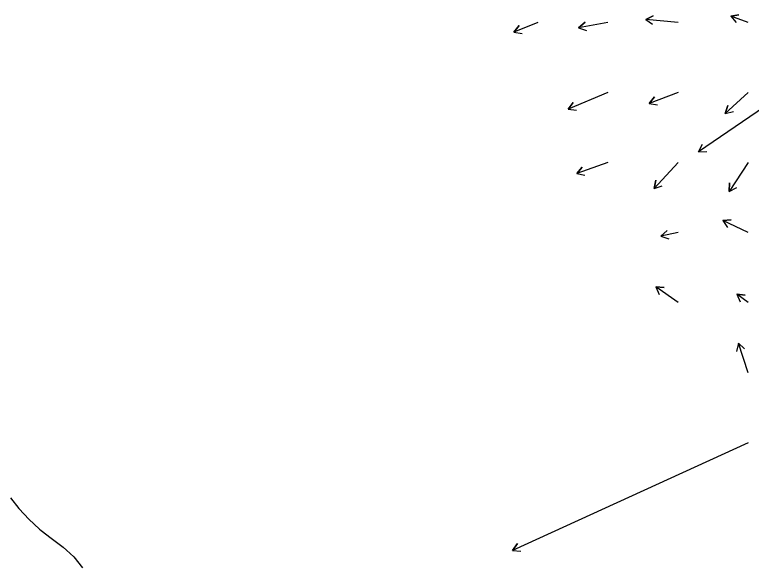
# Model space of a CAD drawing. Extents: x 954385 to 988206, y 1868364 to 1924553.
# Drawn here: x 956634 to 957159, y 1920383 to 1920774 of the extents above; entities that cross this region are included whole.
import ezdxf

# ---------------------------------------------------------------- set-up
doc = ezdxf.new("R2010")
doc.units = 0
doc.layers.add('Perimeter', color=7, linetype='Continuous')
doc.layers.add('Slopes', color=7, linetype='Continuous')

msp = doc.modelspace()

# ---------------------------------------------------------------- linework, layer by layer
at = {"layer": 'Perimeter'}
msp.add_lwpolyline([(956630.48, 1920429.59), (956636.6, 1920422.02), (956636.79, 1920421.79), (956643.7, 1920414.38), (956651.16, 1920407.32), (956652.47, 1920406.4), (956659.5, 1920400.82), (956668.14, 1920394.53), (956670.62, 1920392.24), (956675.71, 1920387.55), (956682.06, 1920379.81)], dxfattribs=at)
at = {"layer": 'Slopes'}
for points in [[(957107.13, 1920768.93), (957084.03, 1920771.09), (957089.48, 1920773.59), (957084.03, 1920771.09), (957088.93, 1920767.62)], [(957157.13, 1920768.93), (957144.75, 1920773.28), (957150.65, 1920774.39), (957144.75, 1920773.28), (957148.66, 1920768.73)], [(957007.13, 1920768.93), (956989.92, 1920761.84), (956993.59, 1920766.6), (956989.92, 1920761.84), (956995.87, 1920761.05)], [(957057.13, 1920768.93), (957036.14, 1920765.14), (957040.72, 1920769.02), (957036.14, 1920765.14), (957041.79, 1920763.11)], [(957257.13, 1920768.93), (957121.72, 1920676.45), (957124.32, 1920681.86), (957121.72, 1920676.45), (957127.7, 1920676.9)], [(957057.13, 1920718.93), (957028.69, 1920707.01), (957032.32, 1920711.79), (957028.69, 1920707.01), (957034.64, 1920706.25)], [(957107.13, 1920718.93), (957086.55, 1920711.11), (957090.34, 1920715.76), (957086.55, 1920711.11), (957092.47, 1920710.15)], [(957157.13, 1920718.93), (957140.9, 1920703.9), (957142.67, 1920709.63), (957140.9, 1920703.9), (957146.75, 1920705.23)], [(957057.13, 1920668.93), (957034.8, 1920661.02), (957038.7, 1920665.58), (957034.8, 1920661.02), (957040.7, 1920659.93)], [(957107.13, 1920668.93), (957090.05, 1920650.44), (957091.38, 1920656.29), (957090.05, 1920650.44), (957095.78, 1920652.22)], [(957157.13, 1920668.93), (957143.65, 1920648.35), (957143.99, 1920654.34), (957143.65, 1920648.35), (957149.01, 1920651.05)], [(957157.13, 1920618.93), (957139.1, 1920627.57), (957145.09, 1920628.03), (957139.1, 1920627.57), (957142.49, 1920622.61)], [(957107.13, 1920618.93), (957094.81, 1920616.46), (957099.32, 1920620.42), (957094.81, 1920616.46), (957100.49, 1920614.54)], [(957107.13, 1920568.93), (957091.23, 1920580.22), (957097.2, 1920579.66), (957091.23, 1920580.22), (957093.73, 1920574.77)], [(957157.13, 1920568.93), (957149.15, 1920575.04), (957155.1, 1920574.26), (957149.15, 1920575.04), (957151.45, 1920569.5)], [(957157.13, 1920518.93), (957150.21, 1920539.99), (957154.68, 1920535.99), (957150.21, 1920539.99), (957148.98, 1920534.12)], [(957157.13, 1920468.93), (956989.03, 1920392.08), (956992.51, 1920396.97), (956989.03, 1920392.08), (956995, 1920391.51)]]:
    msp.add_lwpolyline(points, dxfattribs=at)

doc.saveas('drawing.dxf')
